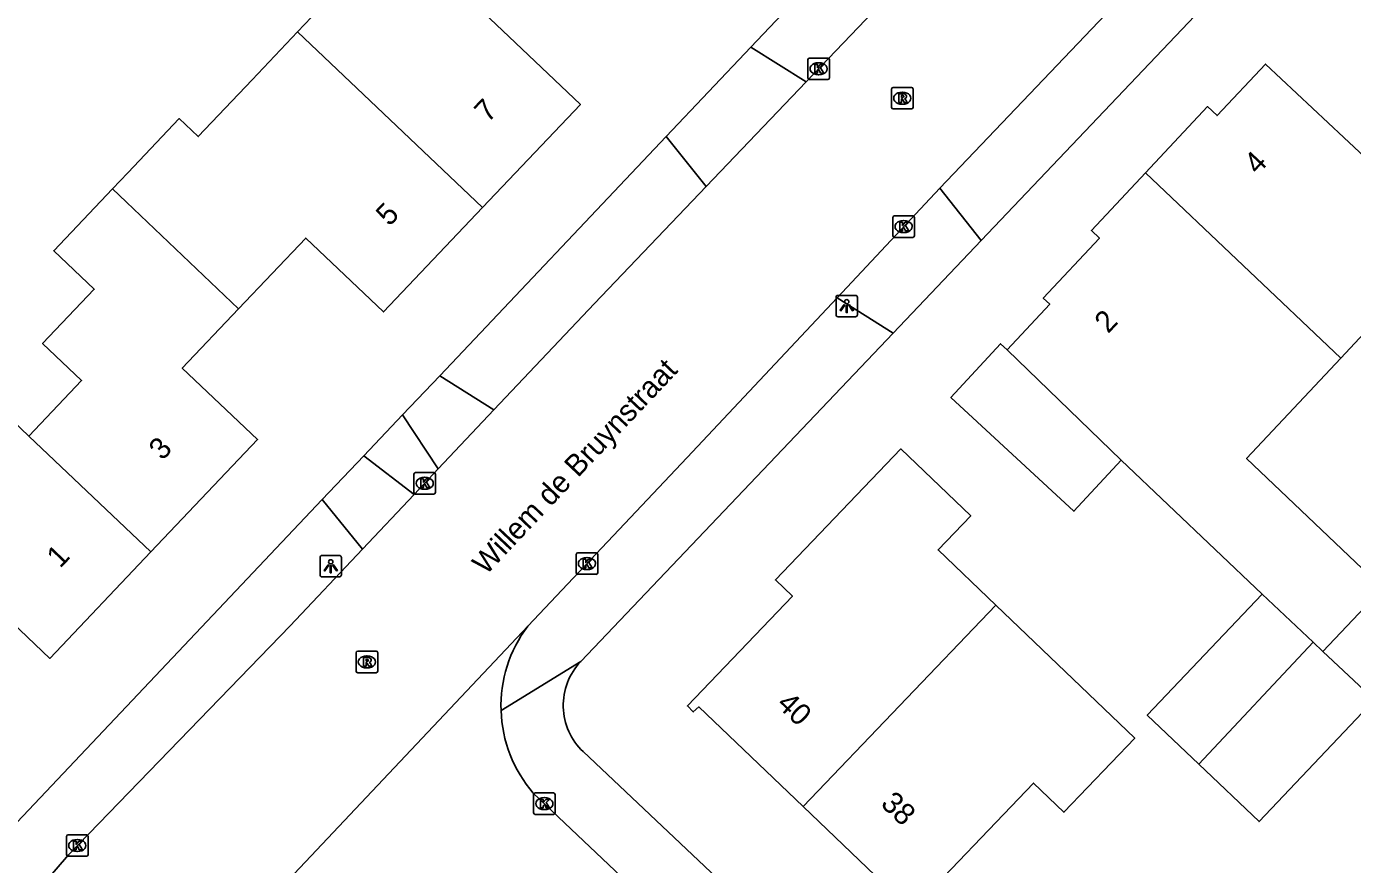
# Model space of a CAD drawing. Extents: x 160037 to 160839, y 385326 to 386441.
# Drawn here: x 160553.3 to 160615, y 385430.7 to 385469.7 of the extents above; entities that cross this region are included whole.
import ezdxf

# ---------------------------------------------------------------- set-up
doc = ezdxf.new("R2010")
doc.units = 0
for name, color, linetype in [('IMGEO_Kolk', 7, 'Continuous'), ('IMGEO_Lichtpunt', 7, 'Continuous'), ('IMGEO_Openbare_ruimte_label', 7, 'Continuous'), ('IMGEO_Pand', 7, 'Continuous'), ('IMGEO_Pand_nummerreeks', 7, 'Continuous'), ('IMGEO_Rijbaan_lokaal_gesloten', 7, 'Continuous'), ('IMGEO_Rioolput', 7, 'Continuous'), ('IMGEO_Voetpad_open', 7, 'Continuous')]:
    doc.layers.add(name, color=color, linetype=linetype)

msp = doc.modelspace()

# ---------------------------------------------------------------- linework, layer by layer
at = {"layer": 'IMGEO_Kolk'}
for p, q in [((160589.668, 385467.341), (160589.668, 385468.193)), ((160589.743, 385468.267), (160590.595, 385468.267)), ((160590.156, 385468.047), (160590.181, 385468.047)), ((160590.669, 385468.193), (160590.669, 385467.341)), ((160590.595, 385467.267), (160589.743, 385467.267)), ((160590.179, 385467.487), (160590.154, 385467.487)), ((160593.624, 385459.998), (160593.624, 385460.85)), ((160593.699, 385460.924), (160594.551, 385460.924)), ((160594.112, 385460.704), (160594.137, 385460.704)), ((160594.625, 385460.85), (160594.625, 385459.998)), ((160594.551, 385459.924), (160593.699, 385459.924)), ((160594.135, 385460.144), (160594.11, 385460.144)), ((160571.336, 385448.056), (160571.336, 385448.908)), ((160571.411, 385448.982), (160572.263, 385448.982)), ((160571.824, 385448.762), (160571.849, 385448.762)), ((160572.337, 385448.908), (160572.337, 385448.056)), ((160571.847, 385448.202), (160571.822, 385448.202)), ((160572.263, 385447.982), (160571.411, 385447.982)), ((160578.888, 385444.321), (160578.888, 385445.173)), ((160578.963, 385445.247), (160579.815, 385445.247)), ((160579.889, 385445.173), (160579.889, 385444.321)), ((160579.399, 385444.467), (160579.374, 385444.467)), ((160579.376, 385445.027), (160579.401, 385445.027)), ((160579.815, 385444.247), (160578.963, 385444.247)), ((160576.904, 385433.153), (160576.904, 385434.005)), ((160576.979, 385434.079), (160577.831, 385434.079)), ((160577.905, 385434.005), (160577.905, 385433.153)), ((160577.392, 385433.859), (160577.417, 385433.859)), ((160577.831, 385433.079), (160576.979, 385433.079)), ((160577.415, 385433.299), (160577.39, 385433.299)), ((160555.245, 385432.131), (160556.097, 385432.131)), ((160555.17, 385431.205), (160555.17, 385432.057)), ((160555.658, 385431.911), (160555.683, 385431.911)), ((160556.171, 385432.057), (160556.171, 385431.205)), ((160556.097, 385431.131), (160555.245, 385431.131)), ((160555.681, 385431.351), (160555.656, 385431.351))]:
    msp.add_line(p, q, dxfattribs=at)
for points in [[(160589.668, 385467.341), (160589.668, 385468.193)], [(160589.743, 385468.267), (160590.595, 385468.267)], [(160589.989, 385467.967), (160590.112, 385467.967), (160590.112, 385467.816), (160590.242, 385467.967), (160590.406, 385467.967), (160590.26, 385467.816), (160590.413, 385467.567), (160590.261, 385467.567), (160590.176, 385467.731), (160590.112, 385467.664), (160590.112, 385467.567), (160589.989, 385467.567), (160589.989, 385467.967)], [(160590.669, 385468.193), (160590.669, 385467.341)], [(160590.595, 385467.267), (160589.743, 385467.267)], [(160593.624, 385459.998), (160593.624, 385460.85)], [(160593.699, 385460.924), (160594.551, 385460.924)], [(160593.945, 385460.624), (160594.068, 385460.624), (160594.068, 385460.473), (160594.198, 385460.624), (160594.362, 385460.624), (160594.216, 385460.473), (160594.369, 385460.224), (160594.217, 385460.224), (160594.132, 385460.388), (160594.068, 385460.321), (160594.068, 385460.224), (160593.945, 385460.224), (160593.945, 385460.624)], [(160594.625, 385460.85), (160594.625, 385459.998)], [(160594.551, 385459.924), (160593.699, 385459.924)], [(160571.336, 385448.056), (160571.336, 385448.908)], [(160571.411, 385448.982), (160572.263, 385448.982)], [(160572.337, 385448.908), (160572.337, 385448.056)], [(160571.657, 385448.682), (160571.78, 385448.682), (160571.78, 385448.531), (160571.91, 385448.682), (160572.074, 385448.682), (160571.928, 385448.531), (160572.081, 385448.282), (160571.929, 385448.282), (160571.844, 385448.446), (160571.78, 385448.379), (160571.78, 385448.282), (160571.657, 385448.282), (160571.657, 385448.682)], [(160572.263, 385447.982), (160571.411, 385447.982)], [(160578.888, 385444.321), (160578.888, 385445.173)], [(160578.963, 385445.247), (160579.815, 385445.247)], [(160579.889, 385445.173), (160579.889, 385444.321)], [(160579.209, 385444.947), (160579.332, 385444.947), (160579.332, 385444.796), (160579.462, 385444.947), (160579.626, 385444.947), (160579.48, 385444.796), (160579.633, 385444.547), (160579.481, 385444.547), (160579.396, 385444.711), (160579.332, 385444.644), (160579.332, 385444.547), (160579.209, 385444.547), (160579.209, 385444.947)], [(160579.815, 385444.247), (160578.963, 385444.247)], [(160576.904, 385433.153), (160576.904, 385434.005)], [(160576.979, 385434.079), (160577.831, 385434.079)], [(160577.905, 385434.005), (160577.905, 385433.153)], [(160577.225, 385433.779), (160577.348, 385433.779), (160577.348, 385433.628), (160577.478, 385433.779), (160577.642, 385433.779), (160577.496, 385433.628), (160577.649, 385433.379), (160577.497, 385433.379), (160577.412, 385433.543), (160577.348, 385433.476), (160577.348, 385433.379), (160577.225, 385433.379), (160577.225, 385433.779)], [(160577.831, 385433.079), (160576.979, 385433.079)], [(160555.245, 385432.131), (160556.097, 385432.131)], [(160555.17, 385431.205), (160555.17, 385432.057)], [(160555.491, 385431.831), (160555.614, 385431.831), (160555.614, 385431.68), (160555.744, 385431.831), (160555.908, 385431.831), (160555.762, 385431.68), (160555.915, 385431.431), (160555.763, 385431.431), (160555.678, 385431.595), (160555.614, 385431.528), (160555.614, 385431.431), (160555.491, 385431.431), (160555.491, 385431.831)], [(160556.171, 385432.057), (160556.171, 385431.205)], [(160556.097, 385431.131), (160555.245, 385431.131)]]:
    msp.add_lwpolyline(points, dxfattribs=at)
for centre, start, end in [((160589.745, 385468.191), 91.55205, 178.44795), ((160589.745, 385468.191), 91.55205, 178.44795), ((160590.593, 385468.191), 1.55205, 88.44795), ((160590.593, 385468.191), 1.55205, 88.44795), ((160589.745, 385467.343), 181.55205, 268.44795), ((160589.745, 385467.343), 181.55205, 268.44795), ((160590.593, 385467.343), 271.55205, 358.44795), ((160590.593, 385467.343), 271.55205, 358.44795), ((160593.701, 385460.848), 91.55205, 178.44795), ((160593.701, 385460.848), 91.55205, 178.44795), ((160594.549, 385460.848), 1.55205, 88.44795), ((160594.549, 385460.848), 1.55205, 88.44795), ((160593.701, 385460), 181.55205, 268.44795), ((160593.701, 385460), 181.55205, 268.44795), ((160594.549, 385460), 271.55205, 358.44795), ((160594.549, 385460), 271.55205, 358.44795), ((160571.413, 385448.906), 91.55205, 178.44795), ((160571.413, 385448.906), 91.55205, 178.44795), ((160572.261, 385448.906), 1.55205, 88.44795), ((160572.261, 385448.906), 1.55205, 88.44795), ((160571.413, 385448.058), 181.55205, 268.44795), ((160571.413, 385448.058), 181.55205, 268.44795), ((160572.261, 385448.058), 271.55205, 358.44795), ((160572.261, 385448.058), 271.55205, 358.44795), ((160578.965, 385445.171), 91.55205, 178.44795), ((160578.965, 385445.171), 91.55205, 178.44795), ((160579.813, 385445.171), 1.55205, 88.44795), ((160579.813, 385445.171), 1.55205, 88.44795), ((160578.965, 385444.323), 181.55205, 268.44795), ((160578.965, 385444.323), 181.55205, 268.44795), ((160579.813, 385444.323), 271.55205, 358.44795), ((160579.813, 385444.323), 271.55205, 358.44795), ((160576.981, 385434.003), 91.55205, 178.44795), ((160576.981, 385434.003), 91.55205, 178.44795), ((160577.829, 385434.003), 1.55205, 88.44795), ((160577.829, 385434.003), 1.55205, 88.44795), ((160576.981, 385433.155), 181.55205, 268.44795), ((160576.981, 385433.155), 181.55205, 268.44795), ((160577.829, 385433.155), 271.55205, 358.44795), ((160577.829, 385433.155), 271.55205, 358.44795), ((160555.247, 385432.055), 91.55205, 178.44795), ((160555.247, 385432.055), 91.55205, 178.44795), ((160556.095, 385432.055), 1.55205, 88.44795), ((160556.095, 385432.055), 1.55205, 88.44795), ((160555.247, 385431.207), 181.55205, 268.44795), ((160555.247, 385431.207), 181.55205, 268.44795), ((160556.095, 385431.207), 271.55205, 358.44795), ((160556.095, 385431.207), 271.55205, 358.44795)]:
    msp.add_arc(centre, 0.0765, start, end, dxfattribs=at)
for centre, major_axis, ratio, start_param, end_param in [((160590.155, 385467.767), (-0.387, 0.002), 0.722429, 4.712389, 7.853982), ((160590.18, 385467.767), (-0.39, 0.002), 0.717154, 1.570796, 4.712389), ((160594.111, 385460.424), (-0.387, 0.002), 0.722429, 4.712389, 7.853982), ((160594.136, 385460.424), (-0.39, 0.002), 0.717154, 1.570796, 4.712389), ((160571.823, 385448.482), (-0.387, 0.002), 0.722429, 4.712389, 7.853982), ((160571.848, 385448.482), (-0.39, 0.002), 0.717154, 1.570796, 4.712389), ((160579.375, 385444.747), (-0.387, 0.002), 0.722429, 4.712389, 7.853982), ((160579.4, 385444.747), (-0.39, 0.002), 0.717154, 1.570796, 4.712389), ((160577.391, 385433.579), (-0.387, 0.002), 0.722429, 4.712389, 7.853982), ((160577.416, 385433.579), (-0.39, 0.002), 0.717154, 1.570796, 4.712389), ((160555.657, 385431.631), (-0.387, 0.002), 0.722429, 4.712389, 7.853982), ((160555.682, 385431.631), (-0.39, 0.002), 0.717154, 1.570796, 4.712389)]:
    msp.add_ellipse(centre, major_axis=major_axis, ratio=ratio, start_param=start_param, end_param=end_param, dxfattribs=at)
at = {"layer": 'IMGEO_Lichtpunt'}
for p, q in [((160590.98, 385457.129), (160590.98, 385456.322)), ((160590.98, 385457.129), (160590.98, 385456.322)), ((160591.882, 385457.224), (160591.074, 385457.224)), ((160591.882, 385457.224), (160591.074, 385457.224)), ((160591.976, 385456.322), (160591.976, 385457.129)), ((160591.976, 385456.322), (160591.976, 385457.129)), ((160591.074, 385456.228), (160591.882, 385456.228)), ((160591.074, 385456.228), (160591.882, 385456.228)), ((160566.968, 385445.03), (160566.968, 385444.223)), ((160566.968, 385445.03), (160566.968, 385444.223)), ((160567.87, 385445.125), (160567.062, 385445.125)), ((160567.87, 385445.125), (160567.062, 385445.125)), ((160567.964, 385444.223), (160567.964, 385445.03)), ((160567.964, 385444.223), (160567.964, 385445.03)), ((160567.062, 385444.129), (160567.87, 385444.129)), ((160567.062, 385444.129), (160567.87, 385444.129))]:
    msp.add_line(p, q, dxfattribs=at)
for points in [[(160591.354, 385456.793), (160591.393, 385456.765), (160591.205, 385456.503), (160591.167, 385456.53), (160591.354, 385456.793)], [(160591.566, 385456.765), (160591.604, 385456.792), (160591.791, 385456.53), (160591.752, 385456.502), (160591.566, 385456.765)], [(160591.456, 385456.745), (160591.503, 385456.745), (160591.503, 385456.423), (160591.456, 385456.423), (160591.456, 385456.745)], [(160567.342, 385444.694), (160567.381, 385444.666), (160567.193, 385444.404), (160567.155, 385444.431), (160567.342, 385444.694)], [(160567.444, 385444.646), (160567.491, 385444.646), (160567.491, 385444.324), (160567.444, 385444.324), (160567.444, 385444.646)], [(160567.554, 385444.666), (160567.592, 385444.693), (160567.779, 385444.431), (160567.74, 385444.403), (160567.554, 385444.666)]]:
    msp.add_lwpolyline(points, dxfattribs=at)
for centre in [(160591.479, 385456.927), (160567.467, 385444.828)]:
    msp.add_circle(centre, 0.0994, dxfattribs=at)
for centre, start, end in [((160591.074, 385457.129), 90, 180), ((160591.074, 385457.129), 90, 180), ((160591.882, 385457.129), 0, 90), ((160591.882, 385457.129), 0, 90), ((160591.074, 385456.322), 180, 270), ((160591.074, 385456.322), 180, 270), ((160591.882, 385456.322), 270, 0), ((160591.882, 385456.322), 270, 360), ((160567.062, 385445.03), 90, 180), ((160567.062, 385445.03), 90, 180), ((160567.87, 385445.03), 0, 90), ((160567.87, 385445.03), 0, 90), ((160567.062, 385444.223), 180, 270), ((160567.062, 385444.223), 180, 270), ((160567.87, 385444.223), 270, 0), ((160567.87, 385444.223), 270, 360)]:
    msp.add_arc(centre, 0.0946, start, end, dxfattribs=at)
at = {"layer": 'IMGEO_Pand'}
for points in [[(160565.925, 385469.482), (160570.479, 385474.277), (160575.461, 385469.546), (160579.086, 385466.102), (160574.53, 385461.306)], [(160565.925, 385469.482), (160563.813, 385467.258), (160561.3, 385464.612), (160560.417, 385465.451), (160558.019, 385462.927), (160557.31, 385462.18)], [(160574.53, 385461.306), (160565.925, 385469.482)], [(160605.38, 385462.929), (160608.263, 385466.007), (160608.712, 385465.586), (160610.961, 385467.987), (160614.61, 385464.569), (160619.651, 385459.848), (160614.462, 385454.307)], [(160598.94, 385454.689), (160600.925, 385456.808), (160600.618, 385457.095), (160603.238, 385459.892), (160602.864, 385460.242), (160605.38, 385462.929)], [(160614.462, 385454.307), (160605.38, 385462.929)], [(160557.31, 385462.18), (160554.575, 385459.301), (160556.462, 385457.509), (160554.057, 385454.978), (160555.869, 385453.257), (160553.42, 385450.68)], [(160557.31, 385462.18), (160563.18, 385456.605)], [(160563.18, 385456.605), (160566.301, 385459.891), (160569.921, 385456.453), (160574.53, 385461.306)], [(160559.097, 385445.287), (160564.063, 385450.515), (160560.558, 385453.844), (160563.18, 385456.605)], [(160604.25, 385449.553), (160602.047, 385447.185), (160596.323, 385452.479), (160598.631, 385454.974), (160598.94, 385454.689)], [(160598.94, 385454.689), (160604.25, 385449.553)], [(160614.462, 385454.307), (160610.082, 385449.631), (160616.421, 385443.606), (160613.636, 385440.663)], [(160553.42, 385450.68), (160551.607, 385452.399), (160545.629, 385446.106), (160549.607, 385442.328), (160550.882, 385443.67), (160554.394, 385440.335), (160559.097, 385445.287)], [(160553.42, 385450.68), (160559.097, 385445.287)], [(160589.442, 385433.444), (160584.6, 385438.079), (160584.333, 385437.847), (160584.065, 385438.124), (160588.949, 385443.226), (160588.154, 385443.987), (160593.99, 385450.083), (160597.246, 385446.965), (160595.729, 385445.381), (160598.413, 385442.811)], [(160610.808, 385443.32), (160604.25, 385449.553)], [(160607.861, 385435.414), (160605.462, 385437.694), (160610.808, 385443.32)], [(160610.808, 385443.32), (160613.181, 385441.091)], [(160598.413, 385442.811), (160604.879, 385436.622), (160601.583, 385433.179), (160600.164, 385434.536), (160594.253, 385428.361), (160594.039, 385428.538), (160594.283, 385428.81), (160589.442, 385433.444)], [(160589.442, 385433.444), (160598.413, 385442.811)], [(160607.861, 385435.414), (160613.181, 385441.091)], [(160613.181, 385441.091), (160613.636, 385440.663)], [(160613.636, 385440.663), (160616.042, 385438.403), (160610.667, 385432.748), (160607.861, 385435.414)]]:
    msp.add_lwpolyline(points, dxfattribs=at)
at = {"layer": 'IMGEO_Rijbaan_lokaal_gesloten'}
for points in [[(160589.589, 385467.158), (160594.428, 385472.224), (160599.93, 385478.023)], [(160605.761, 385472.666), (160595.802, 385462.217)], [(160584.935, 385462.288), (160589.589, 385467.158)], [(160575.061, 385451.895), (160579.735, 385456.844), (160584.935, 385462.288)], [(160595.802, 385462.217), (160591.025, 385457.115)], [(160591.025, 385457.115), (160584.057, 385449.675), (160576.631, 385441.837)], [(160572.471, 385449.152), (160575.061, 385451.895)], [(160571.34, 385447.956), (160572.471, 385449.152)], [(160568.941, 385445.415), (160571.34, 385447.956)], [(160554.022, 385429.749), (160555.262, 385431.199), (160565.572, 385441.848), (160568.941, 385445.415)], [(160576.631, 385441.837), (160564.214, 385428.662)]]:
    msp.add_lwpolyline(points, dxfattribs=at)
at = {"layer": 'IMGEO_Rioolput'}
for p, q in [((160593.561, 385465.971), (160593.561, 385466.823)), ((160593.636, 385466.897), (160594.488, 385466.897)), ((160594.049, 385466.677), (160594.074, 385466.677)), ((160594.562, 385466.823), (160594.562, 385465.971)), ((160594.072, 385466.117), (160594.047, 385466.117)), ((160594.488, 385465.897), (160593.636, 385465.897)), ((160568.648, 385439.746), (160568.648, 385440.598)), ((160568.723, 385440.672), (160569.575, 385440.672)), ((160569.136, 385440.452), (160569.161, 385440.452)), ((160569.649, 385440.598), (160569.649, 385439.746)), ((160569.575, 385439.672), (160568.723, 385439.672)), ((160569.159, 385439.892), (160569.134, 385439.892))]:
    msp.add_line(p, q, dxfattribs=at)
for points in [[(160593.561, 385465.971), (160593.561, 385466.823)], [(160593.636, 385466.897), (160594.488, 385466.897)], [(160594.562, 385466.823), (160594.562, 385465.971)], [(160594.15, 385466.595), (160593.898, 385466.597), (160593.898, 385466.197)], [(160593.898, 385466.197), (160594.022, 385466.197), (160594.022, 385466.359), (160594.033, 385466.359)], [(160594.076, 385466.516), (160594.022, 385466.516), (160594.022, 385466.435)], [(160594.022, 385466.435), (160594.074, 385466.435)], [(160594.08, 385466.33), (160594.151, 385466.197), (160594.291, 385466.197), (160594.226, 385466.323)], [(160594.488, 385465.897), (160593.636, 385465.897)], [(160568.648, 385439.746), (160568.648, 385440.598)], [(160568.723, 385440.672), (160569.575, 385440.672)], [(160569.237, 385440.37), (160568.985, 385440.372), (160568.985, 385439.972)], [(160568.985, 385439.972), (160569.109, 385439.972), (160569.109, 385440.134), (160569.12, 385440.134)], [(160569.163, 385440.291), (160569.109, 385440.291), (160569.109, 385440.21)], [(160569.109, 385440.21), (160569.161, 385440.21)], [(160569.167, 385440.105), (160569.238, 385439.972), (160569.378, 385439.972), (160569.313, 385440.098)], [(160569.649, 385440.598), (160569.649, 385439.746)], [(160569.575, 385439.672), (160568.723, 385439.672)]]:
    msp.add_lwpolyline(points, dxfattribs=at)
for centre, radius, start, end in [((160593.638, 385466.821), 0.0765, 91.55205, 178.44795), ((160593.638, 385466.821), 0.0765, 91.55205, 178.44795), ((160594.486, 385466.821), 0.0765, 1.55205, 88.44795), ((160594.486, 385466.821), 0.0765, 1.55205, 88.44795), ((160594.032, 385466.306), 0.0533, 26.02933, 88.69889), ((160594.058, 385466.624), 0.19, 274.7715, 282.96867), ((160594.082, 385466.42), 0.0964, 77.00612, 93.18647), ((160594.096, 385466.477), 0.0378, 276.66336, 79.67722), ((160594.149, 385466.485), 0.109, 350.36119, 89.41601), ((160594.147, 385466.485), 0.112, 277.58423, 350.98172), ((160594.131, 385466.27), 0.108, 29.51342, 73.79051), ((160593.638, 385465.973), 0.0765, 181.55205, 268.44795), ((160593.638, 385465.973), 0.0765, 181.55205, 268.44795), ((160594.486, 385465.973), 0.0765, 271.55205, 358.44795), ((160594.486, 385465.973), 0.0765, 271.55205, 358.44795), ((160568.725, 385440.596), 0.0765, 91.55205, 178.44795), ((160568.725, 385440.596), 0.0765, 91.55205, 178.44795), ((160569.119, 385440.081), 0.0533, 26.02933, 88.69889), ((160569.145, 385440.399), 0.19, 274.7715, 282.96867), ((160569.169, 385440.195), 0.0964, 77.00612, 93.18647), ((160569.183, 385440.252), 0.0378, 276.66336, 79.67722), ((160569.236, 385440.26), 0.109, 350.36119, 89.41601), ((160569.234, 385440.26), 0.112, 277.58423, 350.98172), ((160569.218, 385440.045), 0.108, 29.51342, 73.79051), ((160569.573, 385440.596), 0.0765, 1.55205, 88.44795), ((160569.573, 385440.596), 0.0765, 1.55205, 88.44795), ((160568.725, 385439.748), 0.0765, 181.55205, 268.44795), ((160568.725, 385439.748), 0.0765, 181.55205, 268.44795), ((160569.573, 385439.748), 0.0765, 271.55205, 358.44795), ((160569.573, 385439.748), 0.0765, 271.55205, 358.44795)]:
    msp.add_arc(centre, radius, start, end, dxfattribs=at)
for centre, major_axis, ratio, start_param, end_param in [((160594.048, 385466.397), (-0.387, 0.002), 0.722429, 4.712389, 7.853982), ((160594.073, 385466.397), (-0.39, 0.002), 0.717154, 1.570796, 4.712389), ((160569.135, 385440.172), (-0.387, 0.002), 0.722429, 4.712389, 7.853982), ((160569.16, 385440.172), (-0.39, 0.002), 0.717154, 1.570796, 4.712389)]:
    msp.add_ellipse(centre, major_axis=major_axis, ratio=ratio, start_param=start_param, end_param=end_param, dxfattribs=at)
at = {"layer": 'IMGEO_Voetpad_open'}
for points in [[(160632.604, 385486.891), (160627.873, 385491.477), (160597.731, 385459.782)], [(160587.016, 385468.771), (160598.13, 385480.5)], [(160583.078, 385464.616), (160587.016, 385468.771)], [(160587.016, 385468.771), (160589.589, 385467.158)], [(160572.534, 385453.488), (160583.078, 385464.616)], [(160584.935, 385462.288), (160583.078, 385464.616)], [(160595.802, 385462.217), (160597.731, 385459.782)], [(160597.731, 385459.782), (160593.634, 385455.473)], [(160593.634, 385455.473), (160591.025, 385457.115)], [(160593.634, 385455.473), (160579.098, 385440.188)], [(160570.806, 385451.664), (160572.534, 385453.488)], [(160572.534, 385453.488), (160575.061, 385451.895)], [(160569.002, 385449.76), (160570.806, 385451.664)], [(160570.806, 385451.664), (160572.471, 385449.152)], [(160567.072, 385447.724), (160569.002, 385449.76)], [(160571.34, 385447.956), (160569.002, 385449.76)], [(160567.072, 385447.724), (160552.049, 385431.87)], [(160568.941, 385445.415), (160567.072, 385447.724)], [(160575.389, 385437.905), (160579.098, 385440.188)], [(160579.209, 385435.998), (160609.458, 385407.42)], [(160589.807, 385421.888), (160584.79, 385426.581), (160576.89, 385434.065)]]:
    msp.add_lwpolyline(points, dxfattribs=at)
for centre, radius, start, end in [((160581.578, 385438.112), 6.193, 143.024, 181.9165), ((160581.239, 385438.148), 2.957, 136.39053, 226.64448), ((160581.583, 385438.113), 6.197, 181.92024, 220.77937)]:
    msp.add_arc(centre, radius, start, end, dxfattribs=at)

# ---------------------------------------------------------------- texts
at = {"layer": 'IMGEO_Openbare_ruimte_label'}
msp.add_text('Willem de Bruynstraat', height=1, rotation=46.70135, dxfattribs=at).set_placement((160574.688, 385444.174))
at = {"layer": 'IMGEO_Pand_nummerreeks'}
for s, rotation, p in [('7', 46.47364, (160574.778, 385465.226)), ('4', 46.87223, (160610.599, 385462.803)), ('5', 46.47261, (160570.196, 385460.401)), ('2', 46.87368, (160603.641, 385455.419)), ('3', 46.47472, (160559.629, 385449.506)), ('1', 46.47472, (160554.873, 385444.499)), ('40', 316.25141, (160588.168, 385438.152)), ('38', 316.25141, (160593.01, 385433.517))]:
    msp.add_text(s, height=1, rotation=rotation, dxfattribs=at).set_placement(p)

doc.saveas('drawing.dxf')
